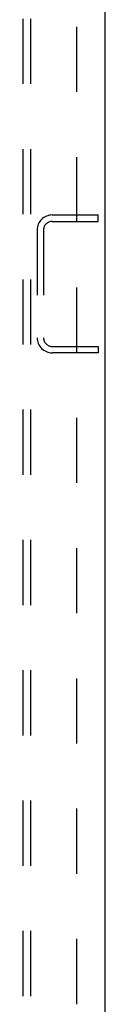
# Model space of a CAD drawing. Header units: inches. Extents: x 0 to 193, y 0 to 125.
# Tile 268 of 278: x 111.75 to 113.07, y 62.97 to 79.04. Entities that reach past the tile are written whole.
import ezdxf

# ---------------------------------------------------------------- set-up
doc = ezdxf.new("R2010")
doc.units = ezdxf.units.IN
doc.header["$LTSCALE"] = 10.635988
doc.header["$MEASUREMENT"] = 0
doc.linetypes.add('HIDDEN', pattern=[0.2, 0.1, -0.1])
doc.layers.get('0').update_dxf_attribs({"linetype": 'CONTINUOUS'})
doc.layers.add('DEFAULT_2', color=8, linetype='HIDDEN')
doc.layers.add('SUBPANEL', color=7, linetype='CONTINUOUS')

msp = doc.modelspace()

# ---------------------------------------------------------------- linework, layer by layer
at = {"color": 3, "linetype": 'Continuous'}
msp.add_line((113.074, 94.238), (113.074, 31.27), dxfattribs=at)
at = {"layer": 'DEFAULT_2', "color": 8, "linetype": 'HIDDEN'}
for p, q in [((112.217, 75.853), (112.97, 75.853)), ((112.217, 75.749), (112.97, 75.749)), ((112.97, 75.749), (112.97, 75.853)), ((111.97, 75.607), (111.97, 73.85)), ((112.074, 75.607), (112.074, 73.85)), ((112.217, 73.707), (112.97, 73.707)), ((112.97, 73.707), (112.97, 73.603)), ((112.97, 73.603), (112.217, 73.603))]:
    msp.add_line(p, q, dxfattribs=at)
for centre, radius, start, end in [((112.217, 75.607), 0.246, 90, 180), ((112.217, 75.607), 0.142, 90, 180), ((112.217, 73.85), 0.246, 180, 270), ((112.217, 73.85), 0.142, 180, 270)]:
    msp.add_arc(centre, radius, start, end, dxfattribs=at)
at = {"layer": 'SUBPANEL', "color": 8, "linetype": 'HIDDEN'}
for p, q in [((111.745, 33.322), (111.745, 89.009)), ((111.87, 33.322), (111.87, 89.009)), ((112.62, 39.572), (112.62, 82.759))]:
    msp.add_line(p, q, dxfattribs=at)

doc.saveas('drawing.dxf')
